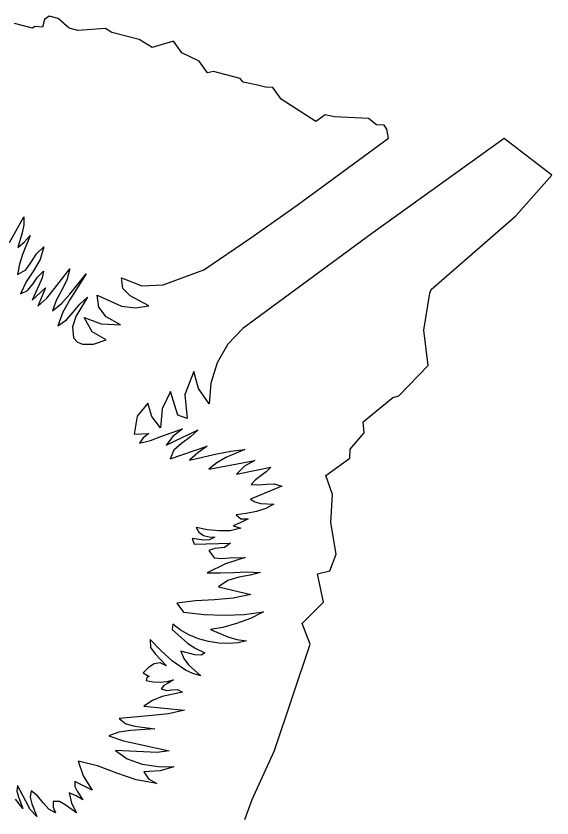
# Model space of a CAD drawing. Extents: x 1581789 to 1622364, y 1043167 to 1103486.
# Drawn here: x 1608818.109 to 1608819.999, y 1092778.831 to 1092781.659 of the extents above; entities that cross this region are included whole.
import ezdxf

# ---------------------------------------------------------------- set-up
doc = ezdxf.new("R2010")
doc.units = 0
doc.layers.add('RD_PD_ALT1_TX', color=7, linetype='Continuous')

msp = doc.modelspace()

# ---------------------------------------------------------------- linework, layer by layer
at = {"layer": 'RD_PD_ALT1_TX'}
for p, q in [((1608818.2091, 1092781.6468), (1608818.2021, 1092781.6204)), ((1608818.2262, 1092781.6593), (1608818.2091, 1092781.6468)), ((1608818.2576, 1092781.651), (1608818.2262, 1092781.6593)), ((1608818.2965, 1092781.6165), (1608818.2576, 1092781.651)), ((1608818.1674, 1092781.6164), (1608818.1038, 1092781.6324)), ((1608818.1758, 1092781.6226), (1608818.1674, 1092781.6164)), ((1608818.2021, 1092781.6204), (1608818.1758, 1092781.6226)), ((1608818.3276, 1092781.6079), (1608818.2965, 1092781.6165)), ((1608818.4253, 1092781.6158), (1608818.3276, 1092781.6079)), ((1608818.4473, 1092781.6012), (1608818.4253, 1092781.6158)), ((1608818.5431, 1092781.5764), (1608818.4473, 1092781.6012)), ((1608818.5896, 1092781.5479), (1608818.5431, 1092781.5764)), ((1608818.6644, 1092781.5703), (1608818.5896, 1092781.5479)), ((1608818.6943, 1092781.5292), (1608818.6644, 1092781.5703)), ((1608818.7547, 1092781.5), (1608818.6943, 1092781.5292)), ((1608818.7844, 1092781.4593), (1608818.7547, 1092781.5)), ((1608818.806, 1092781.4636), (1608818.7844, 1092781.4593)), ((1608818.8998, 1092781.4394), (1608818.806, 1092781.4636)), ((1608818.9099, 1092781.4255), (1608818.8998, 1092781.4394)), ((1608818.9554, 1092781.4161), (1608818.9099, 1092781.4255)), ((1608818.9885, 1092781.4081), (1608818.9554, 1092781.4161)), ((1608819.0144, 1092781.4071), (1608818.9885, 1092781.4081)), ((1608819.0443, 1092781.3661), (1608819.0144, 1092781.4071)), ((1608819.1666, 1092781.2874), (1608819.0443, 1092781.3661)), ((1608819.1992, 1092781.3112), (1608819.1666, 1092781.2874)), ((1608819.2316, 1092781.3041), (1608819.1992, 1092781.3112)), ((1608819.3514, 1092781.2973), (1608819.2316, 1092781.3041)), ((1608819.3798, 1092781.276), (1608819.3514, 1092781.2973)), ((1608819.4067, 1092781.2743), (1608819.3798, 1092781.276)), ((1608819.4169, 1092781.2604), (1608819.4067, 1092781.2743)), ((1608819.4222, 1092781.2287), (1608819.4169, 1092781.2604)), ((1608819.9986, 1092781.0979), (1608819.8299, 1092781.2268)), ((1608819.8708, 1092780.9547), (1608819.9986, 1092781.0979)), ((1608818.0863, 1092780.8604), (1608818.1363, 1092780.9508)), ((1608819.5724, 1092780.6946), (1608819.8708, 1092780.9547)), ((1608818.1666, 1092780.6565), (1608818.2133, 1092780.7005)), ((1608819.5473, 1092780.5511), (1608819.5687, 1092780.682)), ((1608819.5687, 1092780.682), (1608819.5724, 1092780.6946)), ((1608819.5618, 1092780.4266), (1608819.5473, 1092780.5511)), ((1608818.3828, 1092780.5018), (1608818.4274, 1092780.5174)), ((1608819.4591, 1092780.3196), (1608819.5618, 1092780.4266)), ((1608819.3334, 1092780.2279), (1608819.4379, 1092780.314)), ((1608819.4379, 1092780.314), (1608819.4591, 1092780.3196)), ((1608819.337, 1092780.189), (1608819.3334, 1092780.2279)), ((1608818.5254, 1092780.184), (1608818.5774, 1092780.1867)), ((1608819.2873, 1092780.1315), (1608819.337, 1092780.189)), ((1608818.6532, 1092780.0969), (1608818.7834, 1092780.1424)), ((1608819.2858, 1092780.0997), (1608819.2873, 1092780.1315)), ((1608818.7885, 1092780.0614), (1608818.9511, 1092780.0909)), ((1608819.2017, 1092780.0384), (1608819.2858, 1092780.0997)), ((1608819.2247, 1092779.9715), (1608819.2017, 1092780.0384)), ((1608819.0458, 1092780.0004), (1608818.9359, 1092779.9555)), ((1608819.2191, 1092779.8733), (1608819.2247, 1092779.9715)), ((1608818.8745, 1092779.8612), (1608818.9017, 1092779.8524)), ((1608819.2375, 1092779.7605), (1608819.2191, 1092779.8733)), ((1608818.7375, 1092779.7966), (1608818.8649, 1092779.8003)), ((1608819.2151, 1092779.7022), (1608819.2375, 1092779.7605)), ((1608819.1716, 1092779.6912), (1608819.2151, 1092779.7022)), ((1608819.1928, 1092779.5923), (1608819.1716, 1092779.6912)), ((1608818.8226, 1092779.6458), (1608818.937, 1092779.6192)), ((1608818.6762, 1092779.5886), (1608818.6998, 1092779.5562)), ((1608819.1185, 1092779.5169), (1608819.1928, 1092779.5923)), ((1608819.1468, 1092779.4435), (1608819.1185, 1092779.5169)), ((1608818.662, 1092779.5143), (1608818.6594, 1092779.4956)), ((1608819.0204, 1092779.0682), (1608819.1468, 1092779.4435)), ((1608818.5578, 1092779.3429), (1608818.5783, 1092779.3291)), ((1608818.5596, 1092779.2243), (1608818.7032, 1092779.2113)), ((1608818.9415, 1092778.8959), (1608819.0204, 1092779.0682)), ((1608818.3781, 1092778.9287), (1608818.3172, 1092778.9586)), ((1608818.9161, 1092778.8249), (1608818.9415, 1092778.8959))]:
    msp.add_line(p, q, dxfattribs=at)
for points in [[(1608818.4274, 1092780.5174), (1608818.3774, 1092780.5453), (1608818.3497, 1092780.5955), (1608818.4096, 1092780.5738), (1608818.4772, 1092780.5706), (1608818.4268, 1092780.5977), (1608818.4009, 1092780.6318), (1608818.3956, 1092780.6745), (1608818.4815, 1092780.6361), (1608818.5308, 1092780.6295), (1608818.5776, 1092780.6373), (1608818.5114, 1092780.6718), (1608818.4858, 1092780.6981), (1608818.4806, 1092780.7364), (1608818.5534, 1092780.7078), (1608818.6285, 1092780.7115), (1608818.7719, 1092780.7646), (1608818.9372, 1092780.8767), (1608819.1008, 1092780.9919), (1608819.4222, 1092781.2287)], [(1608819.8299, 1092781.2268), (1608819.367, 1092780.8949), (1608818.9091, 1092780.5567), (1608818.8562, 1092780.5023), (1608818.8183, 1092780.4361), (1608818.7962, 1092780.3645), (1608818.7903, 1092780.2919), (1608818.7529, 1092780.3459), (1608818.7362, 1092780.4054), (1608818.7049, 1092780.3247), (1608818.7125, 1092780.2397), (1608818.6796, 1092780.2508), (1608818.6533, 1092780.3351), (1608818.6249, 1092780.2743), (1608818.6188, 1092780.2065), (1608818.5882, 1092780.2466), (1608818.5738, 1092780.2935), (1608818.536, 1092780.2482), (1608818.5254, 1092780.184)], [(1608818.1363, 1092780.9508), (1608818.1373, 1092780.9223), (1608818.1304, 1092780.895), (1608818.1156, 1092780.8426), (1608818.1375, 1092780.8615), (1608818.1595, 1092780.885), (1608818.1327, 1092780.8179), (1608818.1221, 1092780.7835), (1608818.115, 1092780.7471), (1608818.1434, 1092780.7638), (1608818.1631, 1092780.7911), (1608818.1815, 1092780.8208), (1608818.207, 1092780.8449), (1608818.1943, 1092780.8005), (1608818.1709, 1092780.7607), (1608818.1453, 1092780.7217), (1608818.125, 1092780.6797), (1608818.15, 1092780.6915), (1608818.1683, 1092780.7133), (1608818.1851, 1092780.7378), (1608818.2056, 1092780.7592), (1608818.2013, 1092780.7353), (1608818.1897, 1092780.709), (1608818.1666, 1092780.6565)], [(1608818.2133, 1092780.7005), (1608818.1859, 1092780.6355), (1608818.2174, 1092780.6643), (1608818.2449, 1092780.6978), (1608818.2988, 1092780.7672), (1608818.2879, 1092780.7271), (1608818.2699, 1092780.6907), (1608818.2512, 1092780.6553), (1608818.2375, 1092780.6191), (1608818.2698, 1092780.6447), (1608818.2994, 1092780.6781), (1608818.357, 1092780.7498), (1608818.2996, 1092780.6609), (1608818.2746, 1092780.615), (1608818.2568, 1092780.5668), (1608818.287, 1092780.5879), (1608818.3112, 1092780.6144), (1608818.3342, 1092780.6426), (1608818.361, 1092780.6676), (1608818.3207, 1092780.6), (1608818.3089, 1092780.5632), (1608818.3123, 1092780.5246), (1608818.3255, 1092780.5085), (1608818.3441, 1092780.5013), (1608818.3828, 1092780.5018)], [(1608818.5774, 1092780.1867), (1608818.5572, 1092780.1715), (1608818.5445, 1092780.1524), (1608818.583, 1092780.1626), (1608818.6203, 1092780.176), (1608818.6958, 1092780.2028), (1608818.6625, 1092780.1765), (1608818.6383, 1092780.146), (1608818.7518, 1092780.2), (1608818.7243, 1092780.1745), (1608818.6927, 1092780.152), (1608818.6661, 1092780.1281), (1608818.6532, 1092780.0969)], [(1608818.7834, 1092780.1424), (1608818.7505, 1092780.1183), (1608818.7203, 1092780.0924), (1608818.817, 1092780.1153), (1608818.8665, 1092780.1242), (1608818.9163, 1092780.1298), (1608818.8495, 1092780.1019), (1608818.8172, 1092780.0838), (1608818.7885, 1092780.0614)], [(1608818.9511, 1092780.0909), (1608818.9151, 1092780.071), (1608818.8862, 1092780.0435), (1608819.0073, 1092780.0675), (1608818.9913, 1092780.0514), (1608818.9725, 1092780.0371), (1608818.9537, 1092780.0229), (1608818.9377, 1092780.0068), (1608818.9641, 1092780.0058), (1608818.9923, 1092780.0085), (1608819.0199, 1092780.0088), (1608819.0458, 1092780.0004)], [(1608818.9359, 1092779.9555), (1608818.9512, 1092779.9454), (1608818.9728, 1092779.9403), (1608819.0178, 1092779.937), (1608818.9899, 1092779.9216), (1608818.9568, 1092779.9113), (1608818.9211, 1092779.9046), (1608818.8852, 1092779.9002), (1608818.9024, 1092779.8861), (1608818.9272, 1092779.8853), (1608818.9023, 1092779.8726), (1608818.8745, 1092779.8612)], [(1608818.9017, 1092779.8524), (1608818.8643, 1092779.8439), (1608818.8249, 1092779.843), (1608818.7843, 1092779.847), (1608818.7445, 1092779.8556), (1608818.7535, 1092779.8384), (1608818.7701, 1092779.8272), (1608818.7904, 1092779.8218), (1608818.8106, 1092779.8212), (1608818.7916, 1092779.8113), (1608818.7709, 1092779.8105), (1608818.7299, 1092779.8158), (1608818.7375, 1092779.7966)], [(1608818.8649, 1092779.8003), (1608818.8446, 1092779.784), (1608818.8106, 1092779.7805), (1608818.7892, 1092779.7738), (1608818.8076, 1092779.7486), (1608818.8343, 1092779.7459), (1608818.8616, 1092779.7479), (1608818.9168, 1092779.7495), (1608818.8473, 1092779.7266), (1608818.7826, 1092779.6953), (1608818.8289, 1092779.6949), (1608818.8761, 1092779.6966), (1608818.9234, 1092779.6984), (1608818.9695, 1092779.6969), (1608818.9345, 1092779.6872), (1608818.8953, 1092779.6799), (1608818.8562, 1092779.6683), (1608818.8226, 1092779.6458)], [(1608818.937, 1092779.6192), (1608818.8748, 1092779.6061), (1608818.8092, 1092779.6003), (1608818.7425, 1092779.5968), (1608818.6762, 1092779.5886)], [(1608818.6998, 1092779.5562), (1608818.7725, 1092779.5488), (1608818.8438, 1092779.5454), (1608818.9138, 1092779.5479), (1608818.9822, 1092779.5572), (1608818.9358, 1092779.5347), (1608818.8865, 1092779.5161), (1608818.838, 1092779.5025), (1608818.7944, 1092779.495), (1608818.856, 1092779.4696), (1608818.8883, 1092779.46), (1608818.9222, 1092779.4555), (1608818.8925, 1092779.4487), (1608818.8594, 1092779.4459), (1608818.8242, 1092779.4474), (1608818.7882, 1092779.4533), (1608818.7525, 1092779.4629), (1608818.7188, 1092779.4765), (1608818.6885, 1092779.4936), (1608818.662, 1092779.5143)], [(1608818.6594, 1092779.4956), (1608818.7134, 1092779.4473), (1608818.7429, 1092779.4278), (1608818.7755, 1092779.4129), (1608818.7625, 1092779.4044), (1608818.7398, 1092779.4062), (1608818.6903, 1092779.4191), (1608818.7006, 1092779.3935), (1608818.7176, 1092779.3702), (1608818.7605, 1092779.3317), (1608818.7328, 1092779.3398), (1608818.7072, 1092779.3518), (1608818.6607, 1092779.3837), (1608818.6194, 1092779.4214), (1608818.5819, 1092779.4599), (1608818.5838, 1092779.4321), (1608818.5998, 1092779.4096), (1608818.6392, 1092779.367), (1608818.6174, 1092779.3779), (1608818.5963, 1092779.3743), (1608818.5762, 1092779.3612), (1608818.5578, 1092779.3429)], [(1608818.5783, 1092779.3291), (1608818.5701, 1092779.3261), (1608818.5678, 1092779.315), (1608818.5931, 1092779.3107), (1608818.6179, 1092779.31), (1608818.6421, 1092779.3122), (1608818.665, 1092779.318), (1608818.6437, 1092779.3045), (1608818.63, 1092779.2975), (1608818.6204, 1092779.2855), (1608818.6395, 1092779.2797), (1608818.6588, 1092779.2824), (1608818.678, 1092779.2839), (1608818.6966, 1092779.2747), (1608818.6242, 1092779.2586), (1608818.59, 1092779.2451), (1608818.5596, 1092779.2243)], [(1608818.7032, 1092779.2113), (1608818.6468, 1092779.1984), (1608818.5891, 1092779.1919), (1608818.4727, 1092779.1818), (1608818.4969, 1092779.1623), (1608818.5283, 1092779.1545), (1608818.5984, 1092779.1452), (1608818.5126, 1092779.1387), (1608818.4717, 1092779.1331), (1608818.4368, 1092779.1205), (1608818.4878, 1092779.1028), (1608818.5418, 1092779.0911), (1608818.6497, 1092779.0668), (1608818.607, 1092779.0614), (1608818.5591, 1092779.0641), (1608818.4599, 1092779.069), (1608818.5009, 1092779.0386), (1608818.5537, 1092779.0206), (1608818.6104, 1092779.0119), (1608818.666, 1092779.0104), (1608818.618, 1092778.9962), (1608818.5602, 1092778.9932), (1608818.5768, 1092778.9691), (1608818.6053, 1092778.9518), (1608818.5329, 1092778.9648), (1608818.4642, 1092778.9885), (1608818.3966, 1092779.014), (1608818.3282, 1092779.031), (1608818.3459, 1092778.979), (1608818.3781, 1092778.9287)], [(1608818.3172, 1092778.9586), (1608818.3165, 1092778.9412), (1608818.3254, 1092778.9255), (1608818.3452, 1092778.8944), (1608818.3211, 1092778.9084), (1608818.2963, 1092778.9186), (1608818.3047, 1092778.8827), (1608818.3223, 1092778.849), (1608818.2825, 1092778.8764), (1608818.2629, 1092778.8884), (1608818.2403, 1092778.8882), (1608818.2401, 1092778.8687), (1608818.2484, 1092778.8486), (1608818.2247, 1092778.862), (1608818.205, 1092778.8843), (1608818.1853, 1092778.908), (1608818.1627, 1092778.9267), (1608818.1594, 1092778.9035), (1608818.1655, 1092778.8807), (1608818.1832, 1092778.8362), (1608818.1595, 1092778.8605), (1608818.1437, 1092778.8896), (1608818.1141, 1092778.9452), (1608818.1121, 1092778.9249), (1608818.1175, 1092778.9046), (1608818.1335, 1092778.8643), (1608818.1077, 1092778.897)]]:
    msp.add_lwpolyline(points, dxfattribs=at)

doc.saveas('drawing.dxf')
